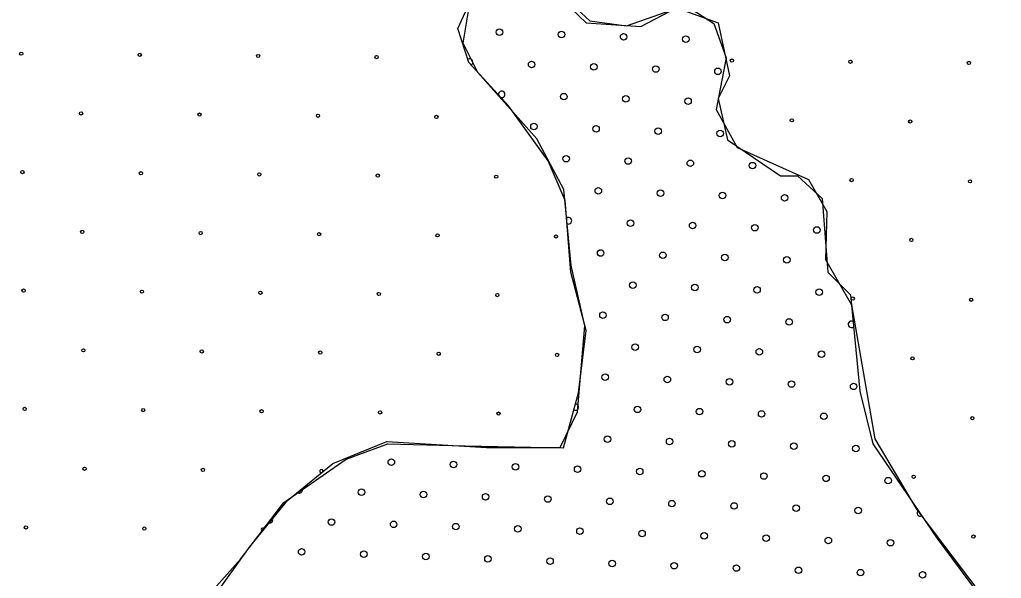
# Model space of a CAD drawing. Extents: x 1612280 to 1883141, y 560852 to 780851.
# Drawn here: x 1805595 to 1808782, y 638809 to 640624 of the extents above; entities that cross this region are included whole.
import ezdxf

# ---------------------------------------------------------------- set-up
doc = ezdxf.new("R2010")
doc.units = 0
for name, color, linetype in [('DESIGN - EROSION CONTROL - Devices', 7, 'Continuous'), ('DESIGN - SCRATCH - User 1', 7, 'Continuous'), ('DESIGN - TRAFFIC CONTROL PERMANENT - Pavement Marking Text', 7, 'Continuous')]:
    doc.layers.add(name, color=color, linetype=linetype)

msp = doc.modelspace()

# ---------------------------------------------------------------- linework, layer by layer
at = {"layer": 'DESIGN - EROSION CONTROL - Devices'}
for centre in [(1805600.3, 640512.9), (1805600.3, 640512.9), (1805984.9, 640509.2), (1805984.9, 640509.2), (1806369.4, 640505.5), (1806369.4, 640505.5), (1806754, 640501.7), (1806754, 640501.7), (1807907.6, 640490.5), (1807907.6, 640490.5), (1808292.2, 640486.8), (1808292.2, 640486.8), (1808676.8, 640483.1), (1808676.8, 640483.1), (1805794.5, 640318.8), (1805794.5, 640318.8), (1806179, 640315.1), (1806179, 640315.1), (1806563.6, 640311.3), (1806563.6, 640311.3), (1806948.1, 640307.6), (1806948.1, 640307.6), (1808101.8, 640296.4), (1808101.8, 640296.4), (1808486.3, 640292.7), (1808486.3, 640292.7), (1805604.1, 640128.4), (1805604.1, 640128.4), (1805988.6, 640124.7), (1805988.6, 640124.7), (1806373.2, 640120.9), (1806373.2, 640120.9), (1806757.7, 640117.2), (1806757.7, 640117.2), (1807142.3, 640113.5), (1807142.3, 640113.5), (1808295.9, 640102.3), (1808295.9, 640102.3), (1808680.5, 640098.5), (1808680.5, 640098.5), (1805798.2, 639934.2), (1805798.2, 639934.2), (1806182.8, 639930.5), (1806182.8, 639930.5), (1806567.3, 639926.8), (1806567.3, 639926.8), (1806951.9, 639923), (1806951.9, 639923), (1807336.4, 639919.3), (1807336.4, 639919.3), (1808490.1, 639908.1), (1808490.1, 639908.1), (1805607.8, 639743.8), (1805607.8, 639743.8), (1805992.3, 639740.1), (1805992.3, 639740.1), (1806376.9, 639736.4), (1806376.9, 639736.4), (1806761.5, 639732.6), (1806761.5, 639732.6), (1807146, 639728.9), (1807146, 639728.9), (1808299.7, 639717.7), (1808299.7, 639717.7), (1808684.2, 639714), (1808684.2, 639714), (1805801.9, 639549.7), (1805801.9, 639549.7), (1806186.5, 639546), (1806186.5, 639546), (1806571, 639542.2), (1806571, 639542.2), (1806955.6, 639538.5), (1806955.6, 639538.5), (1807340.1, 639534.8), (1807340.1, 639534.8), (1808493.8, 639523.6), (1808493.8, 639523.6), (1805611.5, 639359.3), (1805611.5, 639359.3), (1805996.1, 639355.6), (1805996.1, 639355.6), (1806380.6, 639351.8), (1806380.6, 639351.8), (1806765.2, 639348.1), (1806765.2, 639348.1), (1807149.7, 639344.4), (1807149.7, 639344.4), (1808688, 639329.4), (1808688, 639329.4), (1805805.7, 639165.1), (1805805.7, 639165.1), (1806190.2, 639161.4), (1806190.2, 639161.4), (1808497.5, 639139), (1808497.5, 639139), (1805615.3, 638974.7), (1805615.3, 638974.7), (1805999.8, 638971), (1805999.8, 638971), (1808691.7, 638944.9), (1808691.7, 638944.9)]:
    msp.add_circle(centre, 5.28, dxfattribs=at)
for centre, start, end in [((1806574.8, 639157.7), 338.4164, 279.6996), ((1806384.4, 638967.3), 27.6837, 253.9415)]:
    msp.add_arc(centre, 5.28, start, end, dxfattribs=at)
at = {"layer": 'DESIGN - SCRATCH - User 1'}
for points in [[(1807262.3, 640778.7), (1807433.9, 640613.1), (1807611.7, 640600.8), (1807728.1, 640662.2), (1807862.9, 640613.1), (1807899.7, 640441.4), (1807862.9, 640367.8), (1807893.6, 640232.9), (1808065.2, 640116.4), (1808120.4, 640116.4), (1808200, 640042.8), (1808218.4, 639803.6), (1808292, 639730), (1808322.6, 639417.2), (1808365.5, 639245.5), (1808573.9, 638938.9), (1808751.6, 638699.7), (1808770, 638558.6), (1808721, 638294.9), (1808782.3, 638129.3)], [(1807262.3, 640778.7), (1807433.9, 640613.1), (1807611.7, 640600.8), (1807728.1, 640662.2), (1807862.9, 640613.1), (1807899.7, 640441.4), (1807862.9, 640367.8), (1807893.6, 640232.9), (1808065.2, 640116.4), (1808120.4, 640116.4), (1808200, 640042.8), (1808218.4, 639803.6), (1808292, 639730), (1808322.6, 639417.2), (1808365.5, 639245.5), (1808573.9, 638938.9), (1808751.6, 638699.7), (1808770, 638558.6), (1808721, 638294.9), (1808782.3, 638129.3)], [(1805720.5, 637796.8), (1805797.5, 637841.1), (1805926.2, 638049.6), (1805963, 638276.5), (1806067.2, 638497.3), (1806165.2, 638705.8), (1806312.3, 638871.4), (1806453.3, 639055.4), (1806655.6, 639196.4), (1806790.4, 639245.5), (1807041.7, 639239.4), (1807360.4, 639233.2), (1807409.4, 639411.1), (1807433.9, 639613.5), (1807384.9, 639803.6), (1807366.5, 640036.6), (1807311.3, 640165.4), (1807182.6, 640343.3), (1807053.9, 640484.3), (1807017.2, 640594.7), (1807084.6, 640741.9)], [(1805720.5, 637796.8), (1805797.5, 637841.1), (1805926.2, 638049.6), (1805963, 638276.5), (1806067.2, 638497.3), (1806165.2, 638705.8), (1806312.3, 638871.4), (1806453.3, 639055.4), (1806655.6, 639196.4), (1806790.4, 639245.5), (1807041.7, 639239.4), (1807360.4, 639233.2), (1807409.4, 639411.1), (1807433.9, 639613.5), (1807384.9, 639803.6), (1807366.5, 640036.6), (1807311.3, 640165.4), (1807182.6, 640343.3), (1807053.9, 640484.3), (1807017.2, 640594.7), (1807084.6, 640741.9)], [(1807322.1, 640734.9), (1807445.8, 640619.1), (1807565.4, 640603.2), (1807756.9, 640671), (1807848.6, 640611.1), (1807888.5, 640499.4), (1807856.6, 640331.7), (1807924.4, 640208), (1808155.8, 640104.2), (1808215.6, 640000.4), (1808211.6, 639844.7), (1808295.4, 639697), (1808371.2, 639261.8), (1808506.8, 639034.3), (1808766.1, 638691), (1808774.1, 638587.2), (1808738.2, 638323.7)], [(1807322.1, 640734.9), (1807445.8, 640619.1), (1807565.4, 640603.2), (1807756.9, 640671), (1807848.6, 640611.1), (1807888.5, 640499.4), (1807856.6, 640331.7), (1807924.4, 640208), (1808155.8, 640104.2), (1808215.6, 640000.4), (1808211.6, 639844.7), (1808295.4, 639697), (1808371.2, 639261.8), (1808506.8, 639034.3), (1808766.1, 638691), (1808774.1, 638587.2), (1808738.2, 638323.7)], [(1805981.6, 638300.3), (1806141.4, 638631.1), (1806340.8, 638910.5), (1806464.5, 639062.2), (1806612, 639182), (1806787.6, 639253.9), (1807110.7, 639233.9), (1807350, 639233.9), (1807405.9, 639349.7), (1807429.8, 639629.1), (1807385.9, 639824.7), (1807362, 640072.2), (1807274.2, 640235.9), (1807082.8, 640451.5), (1807034.9, 640547.3), (1807058.8, 640691)], [(1805981.6, 638300.3), (1806141.4, 638631.1), (1806340.8, 638910.5), (1806464.5, 639062.2), (1806612, 639182), (1806787.6, 639253.9), (1807110.7, 639233.9), (1807350, 639233.9), (1807405.9, 639349.7), (1807429.8, 639629.1), (1807385.9, 639824.7), (1807362, 640072.2), (1807274.2, 640235.9), (1807082.8, 640451.5), (1807034.9, 640547.3), (1807058.8, 640691)]]:
    msp.add_lwpolyline(points, dxfattribs=at)
at = {"layer": 'DESIGN - TRAFFIC CONTROL PERMANENT - Pavement Marking Text'}
for centre in [(1807152.7, 640582.5), (1807152.7, 640582.5), (1807354.4, 640575.1), (1807354.4, 640575.1), (1807556, 640567.6), (1807556, 640567.6), (1807757.6, 640560.1), (1807757.6, 640560.1), (1807257.3, 640478), (1807257.3, 640478), (1807458.9, 640470.5), (1807458.9, 640470.5), (1807660.5, 640463.1), (1807660.5, 640463.1), (1807862.1, 640455.6), (1807862.1, 640455.6), (1807361.8, 640373.5), (1807361.8, 640373.5), (1807563.4, 640366), (1807563.4, 640366), (1807765, 640358.5), (1807765, 640358.5), (1807264.8, 640276.4), (1807264.8, 640276.4), (1807466.4, 640268.9), (1807466.4, 640268.9), (1807668, 640261.5), (1807668, 640261.5), (1807869.6, 640254), (1807869.6, 640254), (1807369.3, 640171.9), (1807369.3, 640171.9), (1807570.9, 640164.4), (1807570.9, 640164.4), (1807772.5, 640156.9), (1807772.5, 640156.9), (1807974.1, 640149.5), (1807974.1, 640149.5), (1807473.8, 640067.3), (1807473.8, 640067.3), (1807675.4, 640059.9), (1807675.4, 640059.9), (1807877.1, 640052.4), (1807877.1, 640052.4), (1808078.7, 640044.9), (1808078.7, 640044.9), (1807578.4, 639962.8), (1807578.4, 639962.8), (1807780, 639955.3), (1807780, 639955.3), (1807981.6, 639947.8), (1807981.6, 639947.8), (1808183.2, 639940.4), (1808183.2, 639940.4), (1807481.3, 639865.7), (1807481.3, 639865.7), (1807682.9, 639858.2), (1807682.9, 639858.2), (1807884.5, 639850.8), (1807884.5, 639850.8), (1808086.1, 639843.3), (1808086.1, 639843.3), (1807585.8, 639761.2), (1807585.8, 639761.2), (1807787.4, 639753.7), (1807787.4, 639753.7), (1807989.1, 639746.2), (1807989.1, 639746.2), (1808190.7, 639738.8), (1808190.7, 639738.8), (1807488.8, 639664.1), (1807488.8, 639664.1), (1807690.4, 639656.6), (1807690.4, 639656.6), (1807892, 639649.2), (1807892, 639649.2), (1808093.6, 639641.7), (1808093.6, 639641.7), (1807593.3, 639559.6), (1807593.3, 639559.6), (1807794.9, 639552.1), (1807794.9, 639552.1), (1807996.5, 639544.6), (1807996.5, 639544.6), (1808198.1, 639537.2), (1808198.1, 639537.2), (1807496.2, 639462.5), (1807496.2, 639462.5), (1807697.8, 639455), (1807697.8, 639455), (1807899.5, 639447.6), (1807899.5, 639447.6), (1808101.1, 639440.1), (1808101.1, 639440.1), (1808302.7, 639432.6), (1808302.7, 639432.6), (1807600.8, 639358), (1807600.8, 639358), (1807802.4, 639350.5), (1807802.4, 639350.5), (1808004, 639343), (1808004, 639343), (1808205.6, 639335.5), (1808205.6, 639335.5), (1807503.7, 639260.9), (1807503.7, 639260.9), (1807705.3, 639253.4), (1807705.3, 639253.4), (1807906.9, 639245.9), (1807906.9, 639245.9), (1808108.5, 639238.5), (1808108.5, 639238.5), (1808310.1, 639231), (1808310.1, 639231), (1806801.8, 639186.2), (1806801.8, 639186.2), (1807003.4, 639178.7), (1807003.4, 639178.7), (1807205, 639171.3), (1807205, 639171.3), (1807406.6, 639163.8), (1807406.6, 639163.8), (1807608.2, 639156.3), (1807608.2, 639156.3), (1807809.8, 639148.9), (1807809.8, 639148.9), (1808011.5, 639141.4), (1808011.5, 639141.4), (1808213.1, 639133.9), (1808213.1, 639133.9), (1808414.7, 639126.5), (1808414.7, 639126.5), (1806704.7, 639089.1), (1806704.7, 639089.1), (1806906.3, 639081.7), (1806906.3, 639081.7), (1807107.9, 639074.2), (1807107.9, 639074.2), (1807309.6, 639066.7), (1807309.6, 639066.7), (1807511.2, 639059.3), (1807511.2, 639059.3), (1807712.8, 639051.8), (1807712.8, 639051.8), (1807914.4, 639044.3), (1807914.4, 639044.3), (1808116, 639036.9), (1808116, 639036.9), (1808317.6, 639029.4), (1808317.6, 639029.4), (1806607.7, 638992.1), (1806607.7, 638992.1), (1806809.3, 638984.6), (1806809.3, 638984.6), (1807010.9, 638977.1), (1807010.9, 638977.1), (1807212.5, 638969.7), (1807212.5, 638969.7), (1807414.1, 638962.2), (1807414.1, 638962.2), (1807615.7, 638954.7), (1807615.7, 638954.7), (1807817.3, 638947.3), (1807817.3, 638947.3), (1808018.9, 638939.8), (1808018.9, 638939.8), (1808220.5, 638932.3), (1808220.5, 638932.3), (1808422.1, 638924.9), (1808422.1, 638924.9), (1806510.6, 638895), (1806510.6, 638895), (1806712.2, 638887.5), (1806712.2, 638887.5), (1806913.8, 638880.1), (1806913.8, 638880.1), (1807115.4, 638872.6), (1807115.4, 638872.6), (1807317, 638865.1), (1807317, 638865.1), (1807518.6, 638857.7), (1807518.6, 638857.7), (1807720.2, 638850.2), (1807720.2, 638850.2), (1807921.9, 638842.7), (1807921.9, 638842.7), (1808123.5, 638835.3), (1808123.5, 638835.3), (1808325.1, 638827.8), (1808325.1, 638827.8), (1808526.7, 638820.3), (1808526.7, 638820.3)]:
    msp.add_circle(centre, 10.6, dxfattribs=at)
for centre, start, end in [((1807055.7, 640485.5), 301.0736, 119.4717), ((1807160.2, 640380.9), 255.6369, 189.1214), ((1807376.8, 639970.2), 246.2206, 122.7998), ((1807384.2, 639768.6), 346.935, 41.989), ((1808295.2, 639634.2), 60.2846, 310.9089), ((1807399.2, 639365.4), 242.2185, 86.9546), ((1806503.1, 639096.6), 245.1519, 4.6326), ((1808519.2, 639021.9), 132.2568, 296.1396), ((1806406, 638999.5), 252.1798, 32.9025)]:
    msp.add_arc(centre, 10.6, start, end, dxfattribs=at)

doc.saveas('drawing.dxf')
